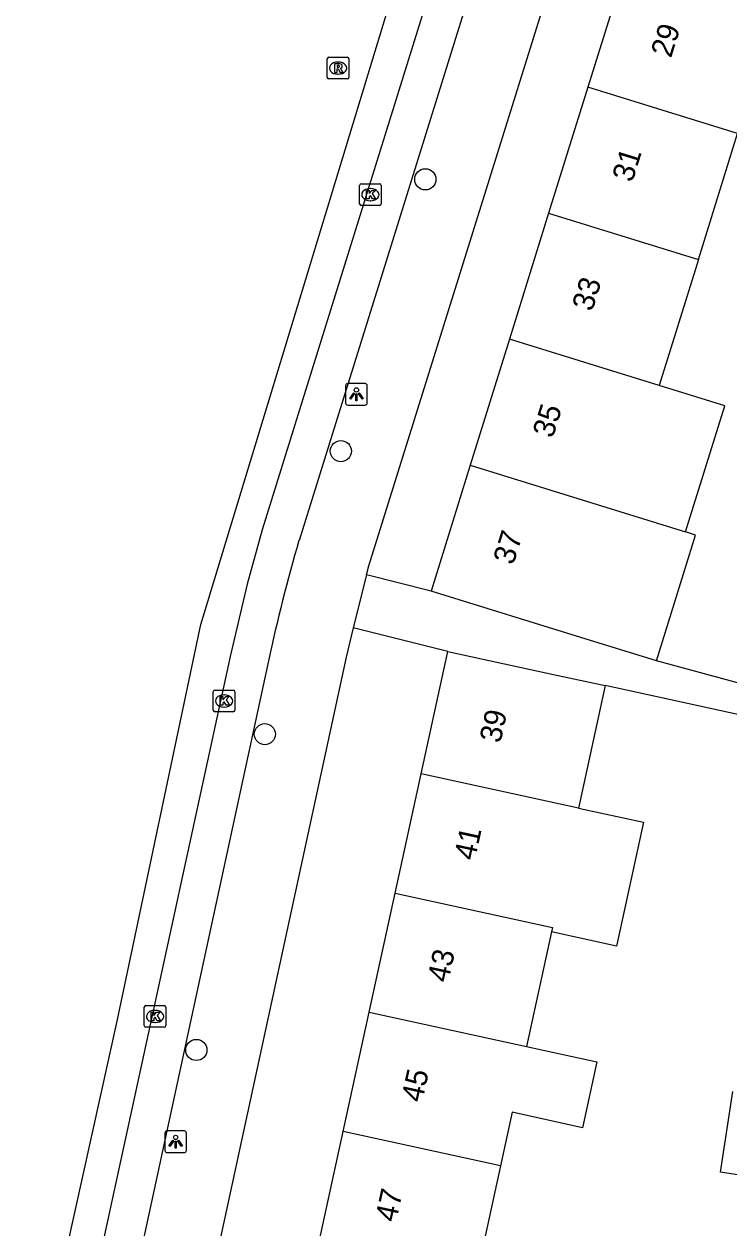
# Model space of a CAD drawing. Extents: x 163686 to 164493, y 382719 to 383870.
# Drawn here: x 163745 to 163777.6, y 383182.7 to 383238.4 of the extents above; entities that cross this region are included whole.
import ezdxf

# ---------------------------------------------------------------- set-up
doc = ezdxf.new("R2010")
doc.units = 0
for name, color, linetype in [('IMGEO_Boom', 7, 'Continuous'), ('IMGEO_Kolk', 7, 'Continuous'), ('IMGEO_Lichtpunt', 7, 'Continuous'), ('IMGEO_Pand', 7, 'Continuous'), ('IMGEO_Pand_nummerreeks', 7, 'Continuous'), ('IMGEO_Rijbaan_lokaal_open', 7, 'Continuous'), ('IMGEO_Rioolput', 7, 'Continuous'), ('IMGEO_Voetpad_open', 7, 'Continuous')]:
    doc.layers.add(name, color=color, linetype=linetype)

msp = doc.modelspace()

# ---------------------------------------------------------------- linework, layer by layer
at = {"layer": 'IMGEO_Boom'}
for centre in [(163763.572, 383231.219), (163759.666, 383218.649), (163756.152, 383205.559), (163752.984, 383190.956)]:
    msp.add_circle(centre, 0.489, dxfattribs=at)
at = {"layer": 'IMGEO_Kolk'}
for p, q in [((163760.528, 383230.083), (163760.528, 383230.935)), ((163760.603, 383231.009), (163761.455, 383231.009)), ((163761.529, 383230.935), (163761.529, 383230.083)), ((163761.016, 383230.789), (163761.041, 383230.789)), ((163761.455, 383230.009), (163760.603, 383230.009)), ((163761.039, 383230.229), (163761.014, 383230.229)), ((163753.767, 383206.669), (163753.767, 383207.521)), ((163753.842, 383207.595), (163754.694, 383207.595)), ((163754.768, 383207.521), (163754.768, 383206.669)), ((163754.255, 383207.375), (163754.28, 383207.375)), ((163754.694, 383206.595), (163753.842, 383206.595)), ((163754.278, 383206.815), (163754.253, 383206.815)), ((163750.576, 383192.08), (163750.576, 383192.932)), ((163750.651, 383193.006), (163751.503, 383193.006)), ((163751.064, 383192.786), (163751.089, 383192.786)), ((163751.577, 383192.932), (163751.577, 383192.08)), ((163751.503, 383192.006), (163750.651, 383192.006)), ((163751.087, 383192.226), (163751.062, 383192.226))]:
    msp.add_line(p, q, dxfattribs=at)
for points in [[(163760.528, 383230.083), (163760.528, 383230.935)], [(163760.603, 383231.009), (163761.455, 383231.009)], [(163761.529, 383230.935), (163761.529, 383230.083)], [(163760.849, 383230.709), (163760.972, 383230.709), (163760.972, 383230.558), (163761.102, 383230.709), (163761.266, 383230.709), (163761.12, 383230.558), (163761.273, 383230.309), (163761.121, 383230.309), (163761.036, 383230.473), (163760.972, 383230.406), (163760.972, 383230.309), (163760.849, 383230.309), (163760.849, 383230.709)], [(163761.455, 383230.009), (163760.603, 383230.009)], [(163753.767, 383206.669), (163753.767, 383207.521)], [(163753.842, 383207.595), (163754.694, 383207.595)], [(163754.768, 383207.521), (163754.768, 383206.669)], [(163754.088, 383207.295), (163754.211, 383207.295), (163754.211, 383207.144), (163754.341, 383207.295), (163754.505, 383207.295), (163754.359, 383207.144), (163754.512, 383206.895), (163754.36, 383206.895), (163754.275, 383207.059), (163754.211, 383206.992), (163754.211, 383206.895), (163754.088, 383206.895), (163754.088, 383207.295)], [(163754.694, 383206.595), (163753.842, 383206.595)], [(163750.576, 383192.08), (163750.576, 383192.932)], [(163750.651, 383193.006), (163751.503, 383193.006)], [(163750.897, 383192.706), (163751.02, 383192.706), (163751.02, 383192.555), (163751.15, 383192.706), (163751.314, 383192.706), (163751.168, 383192.555), (163751.321, 383192.306), (163751.169, 383192.306), (163751.084, 383192.47), (163751.02, 383192.403), (163751.02, 383192.306), (163750.897, 383192.306), (163750.897, 383192.706)], [(163751.577, 383192.932), (163751.577, 383192.08)], [(163751.503, 383192.006), (163750.651, 383192.006)]]:
    msp.add_lwpolyline(points, dxfattribs=at)
for centre, start, end in [((163760.605, 383230.933), 91.552, 178.448), ((163760.605, 383230.933), 91.552, 178.448), ((163761.453, 383230.933), 1.552, 88.448), ((163761.453, 383230.933), 1.552, 88.448), ((163760.605, 383230.085), 181.552, 268.448), ((163760.605, 383230.085), 181.552, 268.448), ((163761.453, 383230.085), 271.552, 358.448), ((163761.453, 383230.085), 271.552, 358.448), ((163753.844, 383207.519), 91.552, 178.448), ((163753.844, 383207.519), 91.552, 178.448), ((163754.692, 383207.519), 1.552, 88.448), ((163754.692, 383207.519), 1.552, 88.448), ((163753.844, 383206.671), 181.552, 268.448), ((163753.844, 383206.671), 181.552, 268.448), ((163754.692, 383206.671), 271.552, 358.448), ((163754.692, 383206.671), 271.552, 358.448), ((163750.653, 383192.93), 91.552, 178.448), ((163750.653, 383192.93), 91.552, 178.448), ((163751.501, 383192.93), 1.552, 88.448), ((163751.501, 383192.93), 1.552, 88.448), ((163750.653, 383192.082), 181.552, 268.448), ((163750.653, 383192.082), 181.552, 268.448), ((163751.501, 383192.082), 271.552, 358.448), ((163751.501, 383192.082), 271.552, 358.448)]:
    msp.add_arc(centre, 0.0765, start, end, dxfattribs=at)
for centre, major_axis, ratio, start_param, end_param in [((163761.015, 383230.509), (-0.387, 0.002), 0.722429, 4.712389, 7.853982), ((163761.04, 383230.509), (-0.39, 0.002), 0.717154, 1.570796, 4.712389), ((163754.254, 383207.095), (-0.387, 0.002), 0.722429, 4.712389, 7.853982), ((163754.279, 383207.095), (-0.39, 0.002), 0.717154, 1.570796, 4.712389), ((163751.063, 383192.506), (-0.387, 0.002), 0.722429, 4.712389, 7.853982), ((163751.088, 383192.506), (-0.39, 0.002), 0.717154, 1.570796, 4.712389)]:
    msp.add_ellipse(centre, major_axis=major_axis, ratio=ratio, start_param=start_param, end_param=end_param, dxfattribs=at)
at = {"layer": 'IMGEO_Lichtpunt'}
for p, q in [((163759.887, 383221.68), (163759.887, 383220.873)), ((163759.887, 383221.68), (163759.887, 383220.873)), ((163760.789, 383221.775), (163759.981, 383221.775)), ((163760.789, 383221.775), (163759.981, 383221.775)), ((163760.883, 383220.873), (163760.883, 383221.68)), ((163760.883, 383220.873), (163760.883, 383221.68)), ((163759.981, 383220.779), (163760.789, 383220.779)), ((163759.981, 383220.779), (163760.789, 383220.779)), ((163751.53, 383187.114), (163751.53, 383186.307)), ((163751.53, 383187.114), (163751.53, 383186.307)), ((163752.432, 383187.209), (163751.624, 383187.209)), ((163752.432, 383187.209), (163751.624, 383187.209)), ((163752.526, 383186.307), (163752.526, 383187.114)), ((163752.526, 383186.307), (163752.526, 383187.114)), ((163751.624, 383186.213), (163752.432, 383186.213)), ((163751.624, 383186.213), (163752.432, 383186.213))]:
    msp.add_line(p, q, dxfattribs=at)
for points in [[(163760.261, 383221.344), (163760.3, 383221.316), (163760.112, 383221.054), (163760.074, 383221.081), (163760.261, 383221.344)], [(163760.363, 383221.296), (163760.41, 383221.296), (163760.41, 383220.974), (163760.363, 383220.974), (163760.363, 383221.296)], [(163760.473, 383221.316), (163760.511, 383221.343), (163760.698, 383221.081), (163760.659, 383221.053), (163760.473, 383221.316)], [(163751.904, 383186.778), (163751.943, 383186.75), (163751.755, 383186.488), (163751.717, 383186.515), (163751.904, 383186.778)], [(163752.006, 383186.73), (163752.053, 383186.73), (163752.053, 383186.408), (163752.006, 383186.408), (163752.006, 383186.73)], [(163752.116, 383186.75), (163752.154, 383186.777), (163752.341, 383186.515), (163752.302, 383186.487), (163752.116, 383186.75)]]:
    msp.add_lwpolyline(points, dxfattribs=at)
for centre in [(163760.386, 383221.478), (163752.029, 383186.912)]:
    msp.add_circle(centre, 0.0994, dxfattribs=at)
for centre, start, end in [((163759.981, 383221.68), 90, 180), ((163759.981, 383221.68), 90, 180), ((163760.789, 383221.68), 0, 90), ((163760.789, 383221.68), 0, 90), ((163759.981, 383220.873), 180, 270), ((163759.981, 383220.873), 180, 270), ((163760.789, 383220.873), 270, 0), ((163760.789, 383220.873), 270, 360), ((163751.624, 383187.114), 90, 180), ((163751.624, 383187.114), 90, 180), ((163752.432, 383187.114), 0, 90), ((163752.432, 383187.114), 0, 90), ((163751.624, 383186.307), 180, 270), ((163751.624, 383186.307), 180, 270), ((163752.432, 383186.307), 270, 0), ((163752.432, 383186.307), 270, 360)]:
    msp.add_arc(centre, 0.0946, start, end, dxfattribs=at)
at = {"layer": 'IMGEO_Pand'}
for points in [[(163772.894, 383241.311), (163771.083, 383235.484)], [(163771.083, 383235.484), (163769.272, 383229.659)], [(163778.008, 383233.33), (163771.083, 383235.484)], [(163776.195, 383227.505), (163778.008, 383233.33)], [(163769.272, 383229.659), (163767.461, 383223.833)], [(163769.272, 383229.659), (163776.195, 383227.505)], [(163776.195, 383227.505), (163774.382, 383221.68)], [(163767.461, 383223.833), (163765.649, 383218.006)], [(163774.382, 383221.68), (163767.461, 383223.833)], [(163775.603, 383214.91), (163777.417, 383220.736), (163774.382, 383221.68)], [(163765.649, 383218.006), (163763.838, 383212.179)], [(163765.649, 383218.006), (163772.569, 383215.854), (163775.603, 383214.91)], [(163774.254, 383208.955), (163776.064, 383214.767), (163775.603, 383214.91)], [(163774.254, 383208.955), (163770.758, 383210.037), (163768.615, 383210.7), (163763.838, 383212.179)], [(163763.382, 383203.728), (163764.615, 383209.388)], [(163764.615, 383209.388), (163769.501, 383208.324), (163771.885, 383207.805)], [(163771.885, 383207.805), (163770.652, 383202.142)], [(163762.181, 383198.211), (163763.382, 383203.728)], [(163770.652, 383202.142), (163763.382, 383203.728)], [(163770.652, 383202.142), (163773.653, 383201.487), (163772.405, 383195.76), (163769.404, 383196.414)], [(163760.98, 383192.696), (163762.181, 383198.211)], [(163762.181, 383198.211), (163769.45, 383196.626), (163769.404, 383196.414)], [(163769.404, 383196.414), (163768.249, 383191.111)], [(163759.778, 383187.18), (163760.98, 383192.696)], [(163760.98, 383192.696), (163768.249, 383191.111)], [(163768.249, 383191.111), (163771.505, 383190.401), (163770.843, 383187.361), (163767.587, 383188.071), (163767.048, 383185.595)], [(163780.286, 383184.818), (163777.211, 383185.297), (163777.793, 383189.033)], [(163758.577, 383181.665), (163759.778, 383187.18)], [(163767.048, 383185.595), (163759.778, 383187.18)], [(163767.048, 383185.595), (163765.847, 383180.079)]]:
    msp.add_lwpolyline(points, dxfattribs=at)
at = {"layer": 'IMGEO_Rijbaan_lokaal_open'}
for points in [[(163745.022, 383172.851), (163749.331, 383192.28), (163753.196, 383210.63), (163764.135, 383246.636)], [(163765.51, 383245.499), (163756.027, 383215.005), (163755.331, 383212.494), (163754.544, 383209.155), (163746.61, 383172.616)]]:
    msp.add_lwpolyline(points, dxfattribs=at)
at = {"layer": 'IMGEO_Rioolput'}
for p, q in [((163759.037, 383235.934), (163759.037, 383236.786)), ((163759.112, 383236.86), (163759.964, 383236.86)), ((163759.525, 383236.64), (163759.55, 383236.64)), ((163760.038, 383236.786), (163760.038, 383235.934)), ((163759.548, 383236.08), (163759.523, 383236.08)), ((163759.964, 383235.86), (163759.112, 383235.86))]:
    msp.add_line(p, q, dxfattribs=at)
for points in [[(163759.037, 383235.934), (163759.037, 383236.786)], [(163759.112, 383236.86), (163759.964, 383236.86)], [(163759.626, 383236.558), (163759.374, 383236.56), (163759.374, 383236.16)], [(163759.552, 383236.479), (163759.498, 383236.479), (163759.498, 383236.398)], [(163760.038, 383236.786), (163760.038, 383235.934)], [(163759.374, 383236.16), (163759.498, 383236.16), (163759.498, 383236.322), (163759.509, 383236.322)], [(163759.498, 383236.398), (163759.55, 383236.398)], [(163759.556, 383236.293), (163759.627, 383236.16), (163759.767, 383236.16), (163759.702, 383236.286)], [(163759.964, 383235.86), (163759.112, 383235.86)]]:
    msp.add_lwpolyline(points, dxfattribs=at)
for centre, radius, start, end in [((163759.114, 383236.784), 0.0765, 91.552, 178.448), ((163759.114, 383236.784), 0.0765, 91.552, 178.448), ((163759.558, 383236.383), 0.0964, 77.0061, 93.1865), ((163759.572, 383236.44), 0.0378, 276.6634, 79.6772), ((163759.625, 383236.448), 0.109, 350.3612, 89.416), ((163759.962, 383236.784), 0.0765, 1.552, 88.448), ((163759.962, 383236.784), 0.0765, 1.552, 88.448), ((163759.114, 383235.936), 0.0765, 181.552, 268.448), ((163759.114, 383235.936), 0.0765, 181.552, 268.448), ((163759.508, 383236.269), 0.0533, 26.0293, 88.6989), ((163759.534, 383236.587), 0.19, 274.7715, 282.9687), ((163759.623, 383236.448), 0.112, 277.5842, 350.9817), ((163759.607, 383236.233), 0.108, 29.5134, 73.7905), ((163759.962, 383235.936), 0.0765, 271.552, 358.448), ((163759.962, 383235.936), 0.0765, 271.552, 358.448)]:
    msp.add_arc(centre, radius, start, end, dxfattribs=at)
for centre, major_axis, ratio, start_param, end_param in [((163759.524, 383236.36), (-0.387, 0.002), 0.722429, 4.712389, 7.853982), ((163759.549, 383236.36), (-0.39, 0.002), 0.717154, 1.570796, 4.712389)]:
    msp.add_ellipse(centre, major_axis=major_axis, ratio=ratio, start_param=start_param, end_param=end_param, dxfattribs=at)
at = {"layer": 'IMGEO_Voetpad_open'}
for points in [[(163760.847, 383212.92), (163760.953, 383213.349), (163775.502, 383259.985)], [(163766.362, 383242.243), (163757.731, 383214.508)], [(163760.847, 383212.92), (163760.24, 383210.472)], [(163763.838, 383212.179), (163760.847, 383212.92)], [(163760.24, 383210.472), (163759.907, 383209.127), (163751.36, 383169.613), (163750.768, 383166.587)], [(163764.615, 383209.388), (163760.24, 383210.472)], [(163756.322, 383208.951), (163748.863, 383174.458)], [(163784.523, 383208.441), (163783.967, 383206.321), (163774.254, 383208.955)], [(163783.251, 383202.71), (163783.795, 383205.211), (163771.885, 383207.805)]]:
    msp.add_lwpolyline(points, dxfattribs=at)
msp.add_arc((163826.421, 383194.134), 71.648, 163.47942, 168.0651, dxfattribs=at)

# ---------------------------------------------------------------- texts
at = {"layer": 'IMGEO_Pand_nummerreeks'}
for s, rotation, p in [('29', 72.731, (163774.926, 383236.796)), ('31', 72.731, (163773.137, 383231.042)), ('33', 72.731, (163771.281, 383225.071)), ('35', 72.7313, (163769.459, 383219.209)), ('37', 72.7313, (163767.636, 383213.347)), ('39', 77.7136, (163767.041, 383205.113)), ('41', 77.716, (163765.859, 383199.683)), ('43', 77.716, (163764.628, 383194.033)), ('45', 77.7136, (163763.422, 383188.493)), ('47', 77.7136, (163762.215, 383182.953))]:
    msp.add_text(s, height=1, rotation=rotation, dxfattribs=at).set_placement(p)

doc.saveas('drawing.dxf')
